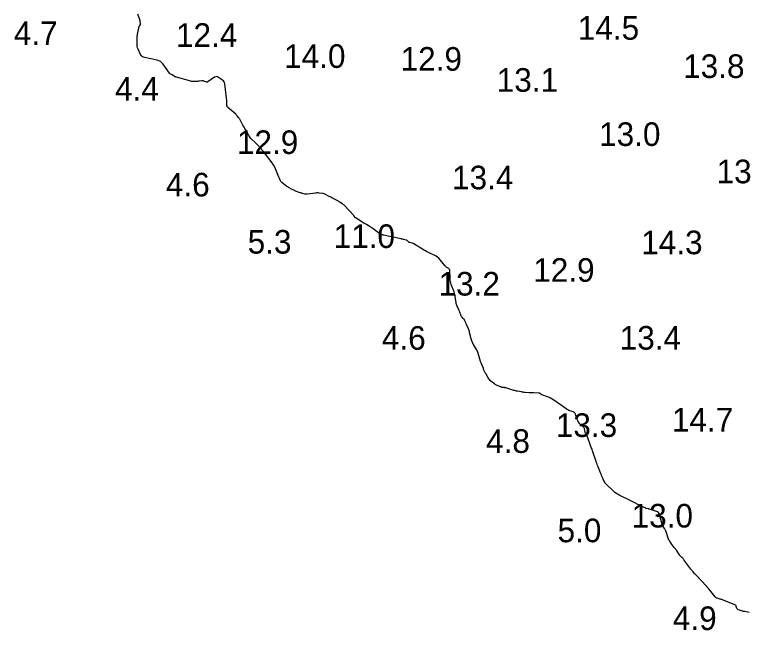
# Model space of a CAD drawing. Extents: x 815352 to 820877, y 582403 to 597439.
# Drawn here: x 817639 to 817794, y 595678.8 to 595809.2 of the extents above; entities that cross this region are included whole.
import ezdxf

# ---------------------------------------------------------------- set-up
doc = ezdxf.new("R2010")
doc.units = 0
doc.layers.add('V-CONT-EL12', color=7, linetype='Continuous')
doc.layers.add('V-TOPO-SOUN', color=7, linetype='Continuous')

msp = doc.modelspace()

# ---------------------------------------------------------------- linework, layer by layer
at = {"layer": 'V-CONT-EL12'}
msp.add_lwpolyline([(817794.76, 595682.6), (817793.81, 595682.75), (817793.65, 595682.78), (817793.49, 595682.81), (817793.33, 595682.85), (817793.17, 595682.9), (817792.46, 595683.13), (817792.36, 595683.18), (817792.28, 595683.24), (817792.22, 595683.32), (817792.17, 595683.42), (817792.03, 595683.86), (817791.99, 595683.97), (817791.93, 595684.05), (817791.85, 595684.12), (817791.75, 595684.17), (817789.1, 595685.24), (817788.97, 595685.29), (817788.83, 595685.34), (817788.7, 595685.38), (817788.56, 595685.42), (817788.02, 595685.58), (817787.89, 595685.62), (817787.77, 595685.69), (817787.66, 595685.77), (817787.57, 595685.87), (817786.21, 595687.56), (817786.16, 595687.62), (817786.11, 595687.68), (817786.06, 595687.73), (817786.01, 595687.79), (817785.81, 595688.01), (817785.76, 595688.07), (817785.71, 595688.13), (817785.66, 595688.18), (817785.61, 595688.24), (817783.65, 595690.33), (817783.54, 595690.45), (817783.44, 595690.56), (817783.33, 595690.67), (817783.23, 595690.79), (817782.81, 595691.24), (817782.7, 595691.36), (817782.6, 595691.48), (817782.5, 595691.6), (817782.41, 595691.72), (817781.1, 595693.45), (817781.05, 595693.51), (817781, 595693.58), (817780.96, 595693.65), (817780.91, 595693.72), (817780.73, 595694), (817780.68, 595694.07), (817780.63, 595694.13), (817780.57, 595694.19), (817780.51, 595694.25), (817780.22, 595694.52), (817780.16, 595694.59), (817780.09, 595694.66), (817780.04, 595694.73), (817779.98, 595694.8), (817779.32, 595695.77), (817779.22, 595695.92), (817779.11, 595696.07), (817778.99, 595696.22), (817778.88, 595696.37), (817778.25, 595697.16), (817778.22, 595697.2), (817778.19, 595697.24), (817778.16, 595697.29), (817778.13, 595697.34), (817778.01, 595697.55), (817777.99, 595697.59), (817777.97, 595697.62), (817777.95, 595697.65), (817777.92, 595697.68), (817777.81, 595697.79), (817777.79, 595697.82), (817777.77, 595697.85), (817777.75, 595697.89), (817777.74, 595697.92), (817777.08, 595699.85), (817777.04, 595699.98), (817776.98, 595700.1), (817776.91, 595700.22), (817776.84, 595700.33), (817776.53, 595700.78), (817776.45, 595700.9), (817776.39, 595701.02), (817776.34, 595701.14), (817776.3, 595701.27), (817775.77, 595703.27), (817775.67, 595703.51), (817775.52, 595703.72), (817775.33, 595703.87), (817775.08, 595703.98), (817773.62, 595704.45), (817773.55, 595704.48), (817773.48, 595704.5), (817773.4, 595704.52), (817773.33, 595704.54), (817773.02, 595704.62), (817772.95, 595704.63), (817772.88, 595704.66), (817772.81, 595704.68), (817772.74, 595704.71), (817772.37, 595704.85), (817772.35, 595704.86), (817772.33, 595704.87), (817772.3, 595704.88), (817772.28, 595704.89), (817772.18, 595704.92), (817772.16, 595704.93), (817772.13, 595704.94), (817772.11, 595704.95), (817772.09, 595704.96), (817770.41, 595705.84), (817770.12, 595705.99), (817769.83, 595706.14), (817769.54, 595706.28), (817769.25, 595706.42), (817767.32, 595707.34), (817766.96, 595707.53), (817766.61, 595707.75), (817766.28, 595708), (817765.98, 595708.27), (817764.31, 595709.92), (817764.26, 595709.97), (817764.22, 595710.03), (817764.18, 595710.09), (817764.14, 595710.15), (817763.97, 595710.46), (817763.95, 595710.5), (817763.94, 595710.53), (817763.92, 595710.57), (817763.9, 595710.6), (817763.83, 595710.74), (817763.82, 595710.78), (817763.8, 595710.82), (817763.78, 595710.85), (817763.77, 595710.89), (817763.47, 595711.6), (817763.42, 595711.73), (817763.37, 595711.86), (817763.31, 595711.99), (817763.26, 595712.13), (817762.72, 595713.46), (817762.62, 595713.73), (817762.52, 595714), (817762.42, 595714.27), (817762.32, 595714.54), (817761.54, 595716.83), (817761.46, 595717.07), (817761.38, 595717.3), (817761.29, 595717.53), (817761.21, 595717.76), (817760.84, 595718.76), (817760.77, 595718.95), (817760.69, 595719.15), (817760.61, 595719.35), (817760.52, 595719.54), (817760.12, 595720.46), (817760.07, 595720.58), (817760.02, 595720.71), (817759.98, 595720.84), (817759.94, 595720.97), (817759.81, 595721.52), (817759.77, 595721.64), (817759.71, 595721.75), (817759.63, 595721.84), (817759.54, 595721.92), (817759.12, 595722.23), (817759.02, 595722.31), (817758.93, 595722.4), (817758.84, 595722.49), (817758.77, 595722.6), (817758.41, 595723.17), (817758.33, 595723.3), (817758.27, 595723.44), (817758.21, 595723.58), (817758.16, 595723.73), (817757.94, 595724.55), (817757.88, 595724.72), (817757.78, 595724.86), (817757.64, 595724.97), (817757.48, 595725.05), (817756.7, 595725.32), (817756.51, 595725.39), (817756.33, 595725.48), (817756.16, 595725.58), (817755.99, 595725.69), (817754.69, 595726.63), (817754.65, 595726.66), (817754.61, 595726.69), (817754.57, 595726.72), (817754.53, 595726.75), (817754.36, 595726.87), (817754.32, 595726.9), (817754.27, 595726.93), (817754.23, 595726.96), (817754.19, 595726.99), (817752.79, 595727.9), (817752.59, 595728.01), (817752.39, 595728.12), (817752.19, 595728.21), (817751.98, 595728.29), (817750.8, 595728.71), (817750.75, 595728.73), (817750.69, 595728.76), (817750.64, 595728.79), (817750.59, 595728.82), (817750.4, 595728.97), (817750.35, 595729), (817750.3, 595729.02), (817750.24, 595729.03), (817750.18, 595729.04), (817749, 595729.07), (817748.78, 595729.08), (817748.57, 595729.09), (817748.35, 595729.1), (817748.14, 595729.12), (817747.26, 595729.18), (817747.06, 595729.2), (817746.85, 595729.22), (817746.65, 595729.25), (817746.45, 595729.29), (817745.64, 595729.43), (817745.44, 595729.47), (817745.24, 595729.51), (817745.04, 595729.57), (817744.85, 595729.62), (817743.13, 595730.14), (817743.04, 595730.16), (817742.96, 595730.18), (817742.87, 595730.2), (817742.78, 595730.21), (817742.42, 595730.25), (817742.33, 595730.26), (817742.24, 595730.28), (817742.15, 595730.3), (817742.07, 595730.34), (817741.33, 595730.66), (817741.18, 595730.73), (817741.03, 595730.81), (817740.9, 595730.9), (817740.76, 595731), (817740, 595731.61), (817739.84, 595731.75), (817739.7, 595731.9), (817739.57, 595732.07), (817739.45, 595732.25), (817738.89, 595733.23), (817738.85, 595733.3), (817738.81, 595733.37), (817738.76, 595733.44), (817738.72, 595733.51), (817738.52, 595733.88), (817738.5, 595733.91), (817738.49, 595733.94), (817738.48, 595733.97), (817738.47, 595734), (817738.44, 595734.12), (817738.43, 595734.15), (817738.42, 595734.19), (817738.41, 595734.22), (817738.4, 595734.25), (817738.04, 595735.12), (817737.98, 595735.27), (817737.92, 595735.43), (817737.87, 595735.59), (817737.82, 595735.75), (817737.27, 595737.49), (817737.2, 595737.71), (817737.12, 595737.91), (817737.02, 595738.11), (817736.91, 595738.31), (817736.31, 595739.34), (817736.27, 595739.41), (817736.23, 595739.48), (817736.2, 595739.54), (817736.17, 595739.61), (817736.03, 595739.93), (817736, 595739.98), (817735.98, 595740.03), (817735.97, 595740.08), (817735.95, 595740.13), (817735.88, 595740.33), (817735.86, 595740.38), (817735.85, 595740.43), (817735.84, 595740.48), (817735.82, 595740.53), (817735.49, 595741.91), (817735.44, 595742.1), (817735.38, 595742.28), (817735.31, 595742.45), (817735.24, 595742.63), (817734.88, 595743.43), (817734.83, 595743.55), (817734.78, 595743.66), (817734.73, 595743.78), (817734.68, 595743.9), (817734.49, 595744.36), (817734.43, 595744.47), (817734.37, 595744.58), (817734.3, 595744.68), (817734.22, 595744.78), (817733.85, 595745.18), (817733.76, 595745.28), (817733.69, 595745.39), (817733.63, 595745.51), (817733.59, 595745.63), (817733.41, 595746.18), (817733.37, 595746.31), (817733.32, 595746.44), (817733.27, 595746.57), (817733.21, 595746.7), (817732.83, 595747.49), (817732.76, 595747.67), (817732.7, 595747.85), (817732.65, 595748.04), (817732.62, 595748.23), (817732.45, 595749.44), (817732.41, 595749.7), (817732.35, 595749.96), (817732.28, 595750.22), (817732.19, 595750.47), (817731.59, 595752.06), (817731.49, 595752.37), (817731.41, 595752.68), (817731.36, 595753), (817731.34, 595753.32), (817731.3, 595755.03), (817731.28, 595755.15), (817731.24, 595755.25), (817731.17, 595755.34), (817731.08, 595755.41), (817730.66, 595755.67), (817730.55, 595755.74), (817730.46, 595755.81), (817730.37, 595755.9), (817730.29, 595755.99), (817729.16, 595757.38), (817728.94, 595757.63), (817728.69, 595757.84), (817728.42, 595758.03), (817728.13, 595758.19), (817726.92, 595758.77), (817726.62, 595758.92), (817726.32, 595759.07), (817726.02, 595759.24), (817725.73, 595759.41), (817723.67, 595760.65), (817723.57, 595760.7), (817723.48, 595760.74), (817723.37, 595760.78), (817723.27, 595760.81), (817722.79, 595760.93), (817722.71, 595760.95), (817722.65, 595760.98), (817722.59, 595761.03), (817722.53, 595761.08), (817722.32, 595761.31), (817722.27, 595761.36), (817722.2, 595761.41), (817722.14, 595761.44), (817722.06, 595761.46), (817721.46, 595761.6), (817721.34, 595761.63), (817721.21, 595761.66), (817721.08, 595761.69), (817720.96, 595761.72), (817717.19, 595762.54), (817717.14, 595762.55), (817717.08, 595762.56), (817717.03, 595762.56), (817716.97, 595762.57), (817716.75, 595762.57), (817716.7, 595762.58), (817716.65, 595762.59), (817716.6, 595762.62), (817716.56, 595762.65), (817716.38, 595762.83), (817716.33, 595762.87), (817716.28, 595762.91), (817716.24, 595762.95), (817716.19, 595762.99), (817714.75, 595764.05), (817714.61, 595764.15), (817714.47, 595764.24), (817714.33, 595764.33), (817714.19, 595764.41), (817713.6, 595764.74), (817713.45, 595764.82), (817713.31, 595764.91), (817713.16, 595765), (817713.02, 595765.08), (817711.45, 595766.08), (817711.39, 595766.12), (817711.34, 595766.15), (817711.3, 595766.2), (817711.25, 595766.24), (817711.01, 595766.51), (817711, 595766.52), (817710.99, 595766.53), (817710.98, 595766.55), (817710.97, 595766.56), (817710.94, 595766.62), (817710.93, 595766.63), (817710.92, 595766.65), (817710.91, 595766.66), (817710.9, 595766.67), (817708.93, 595768.79), (817708.82, 595768.9), (817708.7, 595769), (817708.58, 595769.09), (817708.45, 595769.18), (817707.93, 595769.51), (817707.8, 595769.6), (817707.67, 595769.68), (817707.53, 595769.75), (817707.39, 595769.83), (817706.43, 595770.35), (817706.25, 595770.45), (817706.07, 595770.54), (817705.89, 595770.64), (817705.71, 595770.73), (817704.95, 595771.14), (817704.79, 595771.22), (817704.62, 595771.28), (817704.45, 595771.32), (817704.27, 595771.35), (817703.55, 595771.43), (817703.36, 595771.44), (817703.18, 595771.44), (817703, 595771.44), (817702.82, 595771.42), (817701.07, 595771.17), (817700.94, 595771.16), (817700.81, 595771.17), (817700.69, 595771.18), (817700.56, 595771.21), (817700.06, 595771.35), (817699.93, 595771.39), (817699.81, 595771.43), (817699.68, 595771.47), (817699.56, 595771.51), (817698.59, 595771.85), (817698.4, 595771.92), (817698.2, 595772.01), (817698.01, 595772.1), (817697.83, 595772.2), (817697.07, 595772.63), (817696.9, 595772.72), (817696.74, 595772.83), (817696.58, 595772.94), (817696.42, 595773.06), (817695.68, 595773.65), (817695.6, 595773.72), (817695.52, 595773.81), (817695.46, 595773.89), (817695.41, 595773.99), (817695.21, 595774.4), (817695.16, 595774.5), (817695.12, 595774.6), (817695.07, 595774.7), (817695.03, 595774.81), (817694.35, 595776.58), (817694.21, 595776.9), (817694.04, 595777.21), (817693.86, 595777.51), (817693.65, 595777.8), (817691.96, 595779.96), (817691.93, 595780), (817691.9, 595780.04), (817691.88, 595780.08), (817691.85, 595780.11), (817691.72, 595780.28), (817691.7, 595780.31), (817691.67, 595780.35), (817691.65, 595780.38), (817691.62, 595780.4), (817691.5, 595780.52), (817691.47, 595780.54), (817691.44, 595780.57), (817691.42, 595780.6), (817691.39, 595780.63), (817690.59, 595781.54), (817690.44, 595781.7), (817690.3, 595781.85), (817690.15, 595782.01), (817689.99, 595782.16), (817689.26, 595782.85), (817689.09, 595783.02), (817688.94, 595783.2), (817688.8, 595783.39), (817688.67, 595783.6), (817687.93, 595784.9), (817687.8, 595785.13), (817687.67, 595785.37), (817687.53, 595785.6), (817687.4, 595785.84), (817686.73, 595787.07), (817686.68, 595787.16), (817686.62, 595787.26), (817686.55, 595787.35), (817686.49, 595787.44), (817686.22, 595787.79), (817686.15, 595787.88), (817686.08, 595787.96), (817686, 595788.04), (817685.91, 595788.11), (817684.22, 595789.52), (817684.13, 595789.61), (817684.07, 595789.71), (817684.04, 595789.82), (817684.02, 595789.94), (817684.02, 595790.46), (817684.02, 595790.59), (817684.02, 595790.72), (817684.01, 595790.84), (817683.99, 595790.97), (817683.59, 595794.54), (817683.54, 595794.78), (817683.44, 595795), (817683.3, 595795.19), (817683.11, 595795.35), (817682.27, 595795.94), (817682.06, 595796.05), (817681.85, 595796.09), (817681.64, 595796.06), (817681.42, 595795.95), (817680.01, 595795), (817679.9, 595794.95), (817679.8, 595794.93), (817679.69, 595794.93), (817679.58, 595794.96), (817679.14, 595795.14), (817679.02, 595795.18), (817678.91, 595795.21), (817678.79, 595795.21), (817678.67, 595795.2), (817678.11, 595795.12), (817677.97, 595795.11), (817677.84, 595795.09), (817677.7, 595795.08), (817677.57, 595795.07), (817676.95, 595795.05), (817676.81, 595795.04), (817676.66, 595795.05), (817676.52, 595795.08), (817676.37, 595795.11), (817673.32, 595795.95), (817673.22, 595795.98), (817673.13, 595796.02), (817673.03, 595796.07), (817672.94, 595796.12), (817672.52, 595796.39), (817672.46, 595796.43), (817672.41, 595796.46), (817672.35, 595796.49), (817672.29, 595796.52), (817672.06, 595796.64), (817672, 595796.67), (817671.95, 595796.71), (817671.9, 595796.75), (817671.86, 595796.8), (817670.51, 595798.72), (817670.25, 595799.03), (817669.95, 595799.27), (817669.6, 595799.45), (817669.22, 595799.56), (817666.54, 595800.12), (817666.26, 595800.21), (817666.03, 595800.35), (817665.84, 595800.55), (817665.69, 595800.8), (817665.19, 595801.92), (817665.08, 595802.2), (817665.01, 595802.49), (817664.97, 595802.78), (817664.96, 595803.08), (817664.99, 595804.4), (817665, 595804.64), (817665.03, 595804.89), (817665.06, 595805.14), (817665.11, 595805.38), (817665.42, 595806.71), (817665.44, 595806.77), (817665.46, 595806.83), (817665.49, 595806.88), (817665.53, 595806.94), (817665.68, 595807.15), (817665.71, 595807.2), (817665.73, 595807.26), (817665.74, 595807.32), (817665.73, 595807.38), (817665.65, 595807.82), (817665.63, 595807.91), (817665.61, 595808), (817665.58, 595808.09), (817665.55, 595808.18), (817665.21, 595809.12), (817665.14, 595809.3)], dxfattribs=at)

# ---------------------------------------------------------------- texts
at = {"layer": 'V-TOPO-SOUN'}
for s, p in [('14.5 ', (817758.42, 595803.91)), ('4.7', (817638.85, 595802.8)), ('12.4 ', (817673.22, 595802.4)), ('14.0 ', (817696.15, 595797.94)), ('12.9 ', (817720.85, 595797.35)), ('13.8 ', (817780.76, 595795.81)), ('13.1 ', (817741.23, 595792.89)), ('4.4', (817660.3, 595790.99)), ('13.0 ', (817762.94, 595781.41)), ('12.9 ', (817686.14, 595779.7)), ('13.5 ', (817787.85, 595773.5)), ('13.4 ', (817731.75, 595772.22)), ('4.6', (817671.08, 595770.71)), ('11.0 ', (817706.65, 595759.79)), ('5.3', (817688.42, 595758.6)), ('14.3 ', (817771.87, 595758.47)), ('12.9 ', (817748.97, 595752.63)), ('13.2 ', (817728.89, 595749.71)), ('4.6', (817716.88, 595738.23)), ('13.4 ', (817767.31, 595738.26)), ('14.7 ', (817778.37, 595720.91)), ('13.3 ', (817753.76, 595719.76)), ('4.8', (817738.98, 595716.38)), ('13.0 ', (817769.83, 595700.57)), ('5.0', (817754.13, 595697.45)), ('4.9', (817778.58, 595678.85))]:
    msp.add_text(s, height=5, dxfattribs=at).set_placement(p)

doc.saveas('drawing.dxf')
